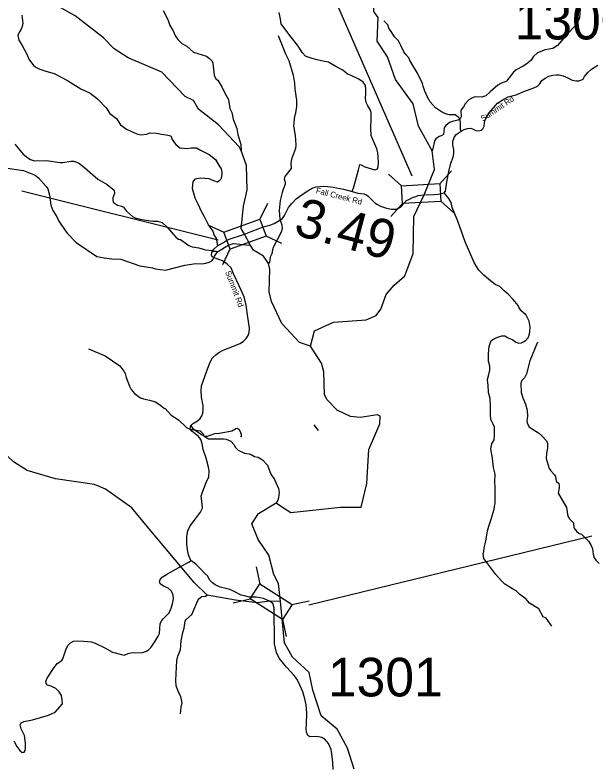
# Model space of a CAD drawing. Extents: x 1248089 to 1457196, y 820910 to 988753.
# Drawn here: x 1278711 to 1286237, y 908013 to 917762 of the extents above; entities that cross this region are included whole.
import ezdxf

# ---------------------------------------------------------------- set-up
doc = ezdxf.new("R2010")
doc.units = 0
for name, color, linetype in [('Exist Hydrographic Creek Single Shore', 7, 'Continuous'), ('Exist Hydrographic Misc Water Feature', 7, 'Continuous'), ('Exist Road Non-System Type 51', 7, 'Continuous'), ('Exist Road Secondary Structure Standard Bridge CELL', 7, 'Continuous'), ('Exist Road Secondary Structure Standard Bridge Number Label', 7, 'Continuous'), ('Exist Road Secondary Type 51 Attributed', 7, 'Continuous'), ('Exist Road Secondary Type 51 Label', 7, 'Continuous'), ('Prop GRAU CAT1 Cell', 7, 'Continuous'), ('Prop Lane Lines', 7, 'Continuous')]:
    doc.layers.add(name, color=color, linetype=linetype)

msp = doc.modelspace()

# ---------------------------------------------------------------- linework, layer by layer
at = {"layer": 'Exist Hydrographic Creek Single Shore'}
for points in [[(1284009.3, 915434.9), (1284147, 915761.3), (1284113.1, 916004.9), (1283937.3, 916322.9), (1283869.7, 916613.9), (1283638.9, 916926.3), (1283537.8, 917220.5), (1283400.8, 917423.5), (1283416.8, 917731.7), (1283359.8, 917808.4), (1283364.8, 917998.7), (1283293.8, 918151.2), (1283238.8, 918634.8), (1283173.8, 918737.9)], [(1281683.8, 914925.4), (1281639.8, 914996.6), (1281671.8, 915288.1), (1281718.7, 915497.3), (1281709.8, 915812.6), (1281641.2, 916009.3), (1281615.8, 916057.5), (1281347.8, 916338.6), (1281085.8, 916544.1), (1281021.8, 916657), (1280914.7, 916708.4), (1280613.7, 917023), (1280176.8, 917209), (1279995.7, 917324.3), (1279857.7, 917468.2), (1279488.7, 917751.3), (1278855.7, 918108.7), (1278413.6, 918127.5), (1278273.7, 918199.1), (1278143.7, 918336.4), (1277440.6, 918560.5), (1276878.6, 918417.5), (1276769.6, 918419.7), (1276406.6, 918561.6)], [(1282536.9, 913475), (1282591.9, 913674.3), (1282835.9, 913784.3), (1283261.9, 913815.1), (1283388.9, 913871.7), (1283448.9, 913952.5), (1283519.8, 914141.5), (1283622.9, 914264.2), (1283759.8, 914386.2), (1283866.9, 914676.2), (1283878.9, 915152), (1284009.3, 915434.9)], [(1282536.9, 913475), (1282395.8, 913520.6), (1282168.8, 913768.1), (1282033.8, 914053.1), (1282002.8, 914178.5), (1282010.8, 914470.5), (1281993.6, 914545.5), (1281930.8, 914639.4), (1281799.8, 914717.7), (1281757.3, 914785.7), (1281683.8, 914925.4)], [(1282011.7, 910170.3), (1281849.8, 910149.5), (1281568.7, 910186.3), (1281199.8, 910250.2), (1281032.2, 910413.8), (1280427.8, 911134), (1280224.8, 911380.9), (1279880.9, 911621), (1279740.8, 911682.8), (1279233.8, 911755.4), (1278869.9, 911864.5), (1278688.8, 911976.4), (1278558.8, 912103.8), (1277852.8, 913273.5), (1277387.7, 913693.1)], [(1282148.4, 910166.9), (1282123.2, 910401.7), (1282063.1, 910518.1), (1282000.1, 910769.2), (1281862.6, 910969.8), (1281779.9, 911175.8), (1281865.9, 911305.4), (1282091.7, 911447), (1282176.9, 911391.1), (1282283.9, 911320), (1282926.9, 911389.2), (1283193.9, 911390.4), (1283267.9, 911697.4), (1283295.9, 912136.9), (1283437.9, 912468.9), (1283440, 912567.3), (1283406.9, 912584.4), (1283180.9, 912549.5), (1283055.9, 912561.8), (1282882.9, 912647.5), (1282752.9, 912778.1), (1282720.8, 912844.4), (1282711.9, 913143.3), (1282680.9, 913255.5), (1282536.9, 913475)], [(1282148.4, 910166.9), (1282011.7, 910170.3)], [(1283103.1, 907997.8), (1283019.5, 908270), (1282882.1, 908516.5), (1282675.9, 908688.4), (1282567.1, 909020.9), (1282521.3, 909250.2), (1282303.5, 909449.1), (1282202.7, 909633.4), (1282148.4, 910166.9)]]:
    msp.add_lwpolyline(points, dxfattribs=at)
at = {"layer": 'Exist Hydrographic Misc Water Feature'}
for points in [[(1286033.5, 917846.8), (1286022.5, 917727.1), (1286009.8, 917695.4), (1285959.6, 917612.7), (1285871.5, 917525), (1285739.5, 917367.6), (1285678.5, 917327.8), (1285580, 917310), (1285479, 917274.4), (1285421.6, 917219.7), (1285396.7, 917179.9), (1285339.4, 917129.4), (1285294.7, 917099.1), (1285201.5, 917055), (1285166.7, 917023.7), (1285075.8, 916908.1), (1285003, 916877.6), (1284966.4, 916854.5), (1284864.2, 916768.8), (1284808.8, 916716.5), (1284760.4, 916697.8), (1284672.4, 916703.7), (1284644.2, 916696), (1284591.4, 916663.4), (1284542.1, 916612.8), (1284521.2, 916573), (1284488.1, 916530.1), (1284492.1, 916446.4), (1284479.4, 916417.8), (1284451, 916401.1), (1284390.6, 916390.1), (1284338.1, 916371.4), (1284293.1, 916333), (1284272.3, 916301.4), (1284260.2, 916213.7), (1284231.7, 916196.3), (1284203.6, 916188.6), (1284162.8, 916161.5), (1284146.2, 916134), (1284123.6, 916031), (1284113.1, 916004.9)], [(1280630.8, 917821.2), (1280690.1, 917704.2), (1280716.3, 917627.5), (1280754.7, 917565.9), (1280788.9, 917489.8), (1280817.9, 917444.9), (1280872.7, 917395.3), (1280935.8, 917357.9), (1281022, 917283.2), (1281192.8, 917229.6), (1281230.1, 917200.2), (1281265.3, 917163.4), (1281272.7, 917139.4), (1281288.9, 916983.2), (1281313.8, 916938.4), (1281337.3, 916917.4), (1281391.2, 916832.6), (1281425.4, 916759.7), (1281477.3, 916670.1), (1281494.4, 916553.1), (1281521.2, 916500.9), (1281537.2, 916416), (1281582.2, 916295.3), (1281596.3, 916214.5), (1281635.1, 916085.8), (1281641.2, 916009.3)], [(1282120.1, 917499.2), (1282214.3, 917260.1), (1282258.2, 917175.5), (1282313.7, 916985.6), (1282333.1, 916881.1), (1282335.2, 916803), (1282357.8, 916662.3), (1282355.6, 916578.5), (1282341, 916470.5), (1282332.6, 916451), (1282319.6, 916327.3), (1282340.5, 916202.1), (1282347.4, 916080.5), (1282342.4, 916036.3), (1282293, 915897.8), (1282283.6, 915841.3), (1282290.1, 915777.2), (1282207.5, 915673), (1282198.6, 915637.8), (1282211.6, 915597.4), (1282211.1, 915576.9), (1282172.3, 915466), (1282143.8, 915362.3), (1282132.5, 915233), (1282141.8, 915120.3), (1282166, 915047.6), (1282172.7, 914995.8), (1282159.7, 914951.7), (1282052.6, 914744.6), (1282038.7, 914668.5), (1282017.6, 914625.5), (1282008.1, 914561.6), (1281993.6, 914545.5)], [(1278709.1, 916091), (1278818, 915962.4), (1278876.8, 915912.9), (1278912.4, 915892.5), (1278964, 915875), (1279120.2, 915879.3), (1279295.8, 915852.7), (1279331.7, 915852), (1279436.2, 915871.3), (1279472.3, 915870.6), (1279531.8, 915848.8), (1279612.2, 915787.3), (1279784.8, 915637), (1279905.2, 915569.8), (1279995.4, 915493.3), (1279998.4, 915451.3), (1279977, 915396), (1279976.1, 915359.9), (1279987.5, 915335.8), (1280036.6, 915298.7), (1280088.5, 915288.6), (1280116.1, 915272.5), (1280154.9, 915223.3), (1280233.2, 915153.6), (1280268.8, 915136.5), (1280352.3, 915112.7), (1280495.9, 915092.6), (1280556, 915091.4), (1280615.7, 915076.2), (1280680.2, 915014.2), (1280793.1, 914887.1), (1280828.4, 914858.5), (1280852.4, 914853.9), (1280960.7, 914779.6), (1281004.1, 914759.8), (1281092, 914749.9), (1281179.4, 914723.5), (1281259.2, 914713.7), (1281279, 914705), (1281315, 914702.7), (1281334.8, 914694.1)], [(1278583.5, 915784.1), (1278818.8, 915748.3), (1278969.4, 915691), (1279012.6, 915653.3), (1279115.9, 915542.9), (1279135.2, 915510.5), (1279157.2, 915429.6), (1279176.1, 915301.1), (1279202.4, 915232.5), (1279252.5, 915151.1), (1279279.1, 915094.7), (1279350.5, 914985), (1279385.4, 914939.9), (1279502.4, 914817), (1279772.2, 914635.9), (1279863.7, 914617.7), (1279963.7, 914605.8), (1280079.7, 914602.7), (1280327.7, 914514.9), (1280491.1, 914490.3), (1280530.8, 914473.9), (1280658.6, 914460.6), (1280908.4, 914524.6), (1281050.9, 914544.7), (1281128.8, 914540.7), (1281183.1, 914547.8), (1281227.5, 914562.4), (1281259.9, 914581.5), (1281276.5, 914601.7), (1281293.5, 914640.8), (1281334.8, 914694.1)], [(1281334.8, 914694.1), (1281481.1, 914786.4), (1281545.6, 914803.2), (1281741.2, 914782), (1281757.3, 914785.7)], [(1285479.2, 913525.3), (1285381.2, 913286), (1285339, 913114.5), (1285309.6, 913063.3), (1285276.9, 913030.3), (1285262, 912994.5), (1285267, 912874.5), (1285289.4, 912806.1), (1285325.4, 912724.9), (1285343.5, 912644.1), (1285349.5, 912564.3), (1285340.2, 912512), (1285347.5, 912479.8), (1285368.4, 912435.1), (1285387.8, 912415), (1285494.5, 912352.2), (1285537.5, 912315.2), (1285596, 912250), (1285611, 912213.6), (1285607.7, 912153.8), (1285594, 912090), (1285592.3, 912017.8), (1285631.2, 911892.2), (1285650.5, 911859.8), (1285701.3, 911807.1), (1285712.8, 911786.4), (1285723.2, 911726.3), (1285754.6, 911697.8), (1285762.1, 911677.1), (1285759.2, 911641.1), (1285745.5, 911569.9), (1285855.1, 911387.2), (1285872.3, 911274.4), (1285895.5, 911237.8), (1285946.2, 911188.4), (1285950.5, 911120.1), (1285985.6, 911079.2), (1286020.8, 911050.6), (1286048.6, 911037.8), (1286083.8, 911005.1), (1286138.4, 910947.4), (1286169.4, 910902.4), (1286190, 910848.6), (1286200.5, 910782), (1286215.2, 910733.2), (1286234.6, 910704.9), (1286277.5, 910658.1)], [(1279660.7, 913438.3), (1279878.7, 913348.5), (1280067.8, 913218.4), (1280120.1, 913152.5), (1280139.3, 913120.1), (1280150.1, 913068.2), (1280195.3, 912954.8), (1280216.3, 912914.2), (1280259.1, 912860.8), (1280337.8, 912806.8), (1280373.4, 912790.5), (1280453.1, 912774.1), (1280528.5, 912752), (1280599.6, 912706.3), (1280634.9, 912677.7), (1280660.6, 912664.9), (1280734.6, 912583), (1280829.1, 912518.7), (1280930.7, 912420.6), (1280976.3, 912399.1), (1281107.9, 912376.1), (1281139.1, 912347.5), (1281162.2, 912311), (1281215.3, 912272.9), (1281409.6, 912274.8), (1281445.4, 912270), (1281505, 912245.8), (1281547.7, 912197.4), (1281562.9, 912165), (1281600, 912127.3), (1281683.2, 912089.6), (1281743, 912080.2), (1281770.8, 912071.4), (1281814.3, 912046.8), (1281862.1, 912035.1), (1281917.2, 912001.9), (1281979.6, 911932.6), (1282026.7, 911815.1), (1282073.2, 911746), (1282122.4, 911632.7), (1282131, 911580), (1282125.4, 911508.7), (1282116.6, 911480.9), (1282091.7, 911447)], [(1280855.9, 908711.7), (1280861.9, 908799.3), (1280875.4, 908854.9), (1280859.4, 908935.6), (1280828.7, 908992.1), (1280798.8, 909077.2), (1280792.4, 909145.5), (1280808.8, 909402.8), (1280818.2, 909459.3), (1280854.1, 909542.2), (1280865.1, 909657.8), (1280885.7, 909767.3), (1280903.1, 909822.8), (1280913.3, 909915.3), (1280925.8, 909934.7), (1280999.5, 910000.5), (1281078, 910181.2), (1281094.8, 910208.8), (1281131.3, 910231.8), (1281179.5, 910238.3), (1281199.8, 910250.2)]]:
    msp.add_lwpolyline(points, dxfattribs=at)
at = {"layer": 'Exist Road Non-System Type 51'}
for points in [[(1278797.5, 917759.1), (1278812.8, 917656.7), (1278802.6, 917615.8), (1278792.3, 917579.9), (1278766.8, 917544.1), (1278746.3, 917498), (1278761.6, 917436.6), (1278797.5, 917375.2), (1278864, 917257.4), (1278889.5, 917190.8), (1278950.9, 917108.9), (1278986.7, 917083.3), (1279032.8, 917062.9), (1279109.5, 917037.3), (1279217, 917006.5), (1279390.9, 916914.4), (1279564.8, 916806.9), (1279682.5, 916750.6), (1279779.7, 916678.9), (1279892.3, 916561.1), (1279938.3, 916489.5), (1280025.3, 916422.9), (1280076.4, 916341), (1280153.2, 916284.7), (1280260.6, 916238.6), (1280301.5, 916218.1), (1280342.5, 916213), (1280414.1, 916218.1), (1280460.1, 916238.6), (1280542, 916233.5), (1280608.5, 916218.1), (1280669.9, 916213), (1280731.3, 916197.6), (1280751.7, 916141.3), (1280792.7, 916085), (1280843.8, 916044), (1280946.1, 916033.8), (1280992.2, 916044), (1281063.8, 916044), (1281115, 916013.3), (1281227.5, 915957), (1281309.4, 915890.5)], [(1283076.9, 915476.7), (1283098.6, 915538.7), (1283134.7, 915662.8), (1283161.7, 915759.8), (1283177.5, 915825.2), (1283195.5, 915822.9), (1283242.9, 915798.1), (1283330.8, 915768.8), (1283371.3, 915757.5), (1283405.1, 915768.8), (1283416.4, 915800.4), (1283420.9, 915854.5), (1283416.4, 915922.2), (1283411.9, 915976.3), (1283396.1, 916030.4), (1283346.5, 916150), (1283324, 916204.1), (1283321.7, 916294.4), (1283326.3, 916420.7), (1283326.2, 916500.2), (1283310.4, 916540.8), (1283281.1, 916585.9), (1283258.5, 916628.8), (1283251.8, 916682.9), (1283254, 916750.6), (1283256.3, 916802.5), (1283251.8, 916852.1), (1283222.5, 916894.9), (1283163.9, 916933.3), (1283066.9, 916978.4), (1283017.4, 916998.7), (1282958.8, 917048.3), (1282859.6, 917100.2), (1282771.7, 917154.3), (1282722.1, 917161.1), (1282625.2, 917183.7), (1282559.8, 917201.7), (1282508, 917215.2), (1282471.9, 917228.8), (1282433.6, 917273.9), (1282368.2, 917370.9), (1282271.3, 917499.4), (1282157.2, 917649.4), (1282150.4, 917708), (1282134.6, 917796)], [(1284488.7, 916257.7), (1284480, 916280.9), (1284480, 916317), (1284482.3, 916364.3), (1284475.5, 916400.4), (1284459.8, 916434.2), (1284430.4, 916459.1), (1284414.7, 916470.3), (1284387.6, 916470.3), (1284335.8, 916468.1), (1284288.4, 916481.6), (1284234.4, 916508.7), (1284160, 916562.8), (1284090.1, 916637.3), (1284054, 916700.4), (1284018, 916774.8), (1283999.9, 916840.3), (1283988.7, 916874.1), (1283925.6, 917009.4), (1283826.9, 917175.2), (1283813.4, 917209), (1283772.8, 917249.6), (1283745.8, 917287.9), (1283707.4, 917369.1), (1283680.4, 917430), (1283628.6, 917481.9), (1283590.2, 917536.1), (1283554.2, 917592.4), (1283540.6, 917637.6), (1283486.6, 917689.4)], [(1281309.4, 915890.5), (1281357.4, 915808), (1281382.2, 915771.9), (1281389, 915729.1), (1281391.2, 915699.7), (1281382.2, 915650.1), (1281368.7, 915623), (1281334.9, 915598.2), (1281287.5, 915616.3), (1281224.4, 915641.1), (1281168.1, 915645.6), (1281118.5, 915650.1), (1281039.6, 915636.6), (1281014.8, 915602.7), (1281005.8, 915519.3), (1281041.8, 915397.5), (1281077.9, 915316.3), (1281120.7, 915223.8), (1281165.8, 915147.1), (1281219.9, 915034.3), (1281271.8, 914964.4), (1281289.8, 914908), (1281316.8, 914874.2), (1281334.1, 914772.5)], [(1285667, 909849.5), (1285592.6, 909951), (1285552.1, 909971.3), (1285498, 910072.8), (1285376.3, 910145), (1285331.2, 910199.1), (1285245.5, 910264.6), (1285202.7, 910307.4), (1285155.4, 910330), (1285058.4, 910393.1), (1285008.9, 910438.2), (1284939, 910517.2), (1284785.7, 910724.7), (1284774.9, 910784.7), (1284783.9, 910814), (1284788.4, 910863.7), (1284802, 910913.3), (1284813.2, 910974.2), (1284833.5, 911084.7), (1284849.3, 911143.4), (1284880.9, 911235.8), (1284916.9, 911364.4), (1284932.7, 911450.1), (1284930.3, 911642.7), (1284925.8, 911721.7), (1284930.3, 911816.4), (1284907.8, 911902.1), (1284896.5, 912026.2), (1284876.2, 912145.7), (1284887.5, 912208.9), (1284916.8, 912263), (1284921.3, 912323.9), (1284923.5, 912424.3), (1284905.5, 912464.9), (1284874, 912525.8), (1284869.4, 912584.5), (1284871.7, 912692.7), (1284867.2, 912796.5), (1284844.6, 912873.2), (1284842.4, 912968.8), (1284837.9, 913000.3), (1284833.4, 913040.9), (1284846.9, 913108.6), (1284862.7, 913162.7), (1284860.4, 913216.9), (1284844.7, 913280), (1284844.7, 913370.3), (1284849.2, 913431.2), (1284853.7, 913469.5), (1284880.7, 913548.5), (1284932.6, 913580), (1284964.1, 913591.3), (1285018.2, 913607.1), (1285056.5, 913607.1), (1285101.6, 913582.3), (1285158, 913555.2), (1285200.8, 913528.2), (1285236.8, 913514.6), (1285270.7, 913519.1), (1285306.7, 913534.9), (1285333.8, 913557.5), (1285358.6, 913584.5), (1285369.8, 913618.4), (1285381.1, 913659), (1285383.4, 913719.9), (1285369.8, 913796.6), (1285356.3, 913832.7), (1285333.8, 913875.5), (1285263.7, 913937.5), (1285236.6, 913978.1), (1285227.6, 914002.9), (1285162.2, 914079.6), (1285101.4, 914147.2), (1285049.5, 914192.4), (1284993.2, 914246.5), (1284932.3, 914273.6), (1284848.9, 914336.7), (1284783.6, 914395.4), (1284720.4, 914458.5), (1284659.6, 914557.8), (1284542.8, 914826.9), (1284445.9, 915095.3), (1284376, 915269), (1284362.5, 915334.4), (1284328.7, 915386.3), (1284272.1, 915459.9)], [(1280986.4, 912446.7), (1281011.2, 912414.2), (1281057.7, 912378), (1281124.8, 912331.5), (1281161, 912313.4), (1281176.5, 912308.2), (1281204.9, 912308.2), (1281300.4, 912344.4), (1281354.7, 912349.5), (1281429.6, 912359.9), (1281476.1, 912370.2), (1281520, 912378), (1281543.2, 912390.9), (1281556.1, 912396.1), (1281571.6, 912409), (1281592.3, 912411.6), (1281610.4, 912396.1), (1281623.3, 912378), (1281631, 912354.7), (1281638.8, 912334), (1281641.3, 912310.8), (1281633.6, 912295.3)], [(1282582.7, 912455.3), (1282639.5, 912382.9)]]:
    msp.add_lwpolyline(points, dxfattribs=at)
at = {"layer": 'Exist Road Secondary Structure Standard Bridge CELL'}
for p, q in [((1283549.7, 915702.8), (1283718.2, 915551.7)), ((1284213.3, 915577.8), (1284364.4, 915746.4)), ((1281980.5, 915322.1), (1281884, 915117.3)), ((1283579.9, 915151.9), (1283730.9, 915320.5)), ((1284225.7, 915351.8), (1284394.3, 915200.7)), ((1281418.9, 914945.6), (1281214.1, 915042)), ((1282167.2, 914802.9), (1281962.4, 914899.4)), ((1281495.5, 914732.6), (1281399.1, 914527.8)), ((1281833.4, 910616.9), (1281881.8, 910395.8)), ((1281535.7, 910152.4), (1281756.8, 910200.8)), ((1282298.6, 910127.5), (1282519.8, 910175.9)), ((1282176.5, 909936.9), (1282224.9, 909715.7))]:
    msp.add_line(p, q, dxfattribs=at)
for points in [[(1283718.2, 915551.7), (1284213.3, 915578.9), (1284225.9, 915347.6), (1283730.9, 915320.5)], [(1281962.4, 914899.4), (1281495.9, 914731.6), (1281417.5, 914949.5), (1281884, 915117.3)], [(1281881.8, 910395.8), (1282299.2, 910128.4), (1282174.3, 909933.4), (1281756.8, 910200.8)]]:
    msp.add_lwpolyline(points, close=True, dxfattribs=at)
at = {"layer": 'Exist Road Secondary Structure Standard Bridge Number Label'}
for p, q in [((1281341.3, 914846), (1278797.9, 915481.8)), ((1282515.4, 910124.1), (1286182, 911018.3))]:
    msp.add_line(p, q, dxfattribs=at)
msp.add_lwpolyline([(1283857.7, 915676.4), (1282862.2, 917952), (1281688.8, 921187.5)], dxfattribs=at)
at = {"layer": 'Exist Road Secondary Type 51 Attributed'}
for points in [[(1284009.3, 915434.9), (1284139, 915440.3), (1284193.6, 915441.7), (1284235.7, 915450.1), (1284272.1, 915459.9), (1284288.9, 915483.7), (1284291.7, 915513.2), (1284309.9, 915625.4), (1284331, 915736.2), (1284358.7, 915843.3), (1284385.3, 915921.8), (1284396.5, 915968.1), (1284395.1, 916021.4), (1284382.5, 916078.9), (1284381.1, 916128), (1284400.7, 916178.5), (1284427.4, 916216.3), (1284488.7, 916257.7), (1284528, 916278.7), (1284574.2, 916294.2), (1284606.4, 916298.4), (1284638.7, 916287.1), (1284679.3, 916268.9), (1284714.3, 916263.3), (1284752.2, 916270.3), (1284773.2, 916288.6), (1284787.2, 916325), (1284797, 916393.7), (1284813.8, 916430.2), (1284854.5, 916496.1), (1284960.6, 916622.9), (1285023.7, 916659.3), (1285100.8, 916701.4), (1285201.7, 916729.4), (1285302.5, 916772.9), (1285431.5, 916817.8), (1285479.9, 916842.7), (1285503.7, 916867.9), (1285536, 916917), (1285578, 916946.4), (1285627, 916968.9), (1285678.9, 916984.3), (1285719.5, 916988.5), (1285761.6, 916989.9), (1285810.6, 916975.9), (1285873.7, 916950.6), (1285926.9, 916921.2), (1285974.6, 916911.4), (1286015.2, 916910), (1286042.6, 916919.7), (1286069.3, 916933.7), (1286090.3, 916964.6), (1286135.1, 917024.9), (1286180, 917062.7), (1286259.8, 917114.6)], [(1281683.8, 914925.4), (1281771.2, 914959), (1281860, 914992.5), (1281927.3, 915020.5), (1282012.8, 915042.9), (1282066, 915062.6), (1282120.7, 915092), (1282152.9, 915113.1), (1282173.9, 915129.9), (1282201.9, 915166.4), (1282217.3, 915202.8), (1282253.5, 915270.5), (1282296.9, 915323.8), (1282353, 915382.7), (1282430.1, 915438.8), (1282515.5, 915496.3), (1282561.8, 915521.6), (1282613.6, 915538.4), (1282659.9, 915542.6), (1282728.5, 915546.8), (1282830.3, 915531.4), (1282966.2, 915507.5), (1283076.9, 915476.7), (1283149.7, 915457.1), (1283229.6, 915445.8), (1283263.2, 915436), (1283284.3, 915417.8), (1283319.3, 915384.1), (1283371.9, 915332.7), (1283408.4, 915308.8), (1283446.2, 915286.4), (1283485.4, 915272.4), (1283524.7, 915261.1), (1283589.6, 915247.6), (1283631.3, 915247.6), (1283650.6, 915246.6), (1283671.9, 915256.8), (1283711.5, 915284.2), (1283783.7, 915359.4), (1283813.1, 915375.7), (1283861.9, 915400.1), (1283902.5, 915414.3), (1283934, 915424.5), (1284009.3, 915434.9)], [(1280989.3, 910699.4), (1280958.4, 910773.8), (1280944.4, 910838.3), (1280936, 910908.4), (1280936, 911009.4), (1280950, 911082.3), (1280980.9, 911146.8), (1281048.1, 911239.4), (1281112.6, 911326.3), (1281140.6, 911376.8), (1281135, 911432.9), (1281123.8, 911533.9), (1281143.4, 911595.6), (1281188.8, 911708.5), (1281221.8, 911781.1), (1281227, 911860.3), (1281216.5, 911907.8), (1281185.4, 912026), (1281148.9, 912138.2), (1281134.9, 912208.3), (1281118.1, 912264.4), (1281087.3, 912303.7), (1281045.2, 912340.1), (1281003.2, 912373.8), (1280980.8, 912399), (1280986.4, 912446.7), (1281011.6, 912469.1), (1281073.3, 912508.4), (1281109.7, 912536.4), (1281132.1, 912570.3), (1281141.9, 912605.4), (1281147.5, 912655.8), (1281146.1, 912700.7), (1281126.5, 912815.7), (1281120.9, 912894.2), (1281125.1, 912960.2), (1281172.8, 913094.8), (1281233, 913259.3), (1281269.4, 913322.4), (1281311.4, 913360.3), (1281352.1, 913392.6), (1281405.3, 913420.6), (1281486.6, 913451.5), (1281625.3, 913510.4), (1281669.6, 913539), (1281703.2, 913572.7), (1281731.3, 913610.6), (1281742.5, 913652.6), (1281749.5, 913708.7), (1281725.7, 913850.4), (1281703.2, 914006), (1281679.5, 914113.2), (1281613.6, 914257.6), (1281542.2, 914413.3), (1281508.7, 914488.5), (1281457.4, 914538.3), (1281399.9, 914578.9), (1281352.3, 914598.6), (1281292, 914618.2), (1281262.6, 914632.2), (1281255.6, 914653.3), (1281261.2, 914686.9), (1281287.8, 914729), (1281334.1, 914772.5), (1281411.2, 914818.7), (1281463, 914852.4), (1281537.3, 914877.6), (1281619.3, 914904.2), (1281683.8, 914925.4)], [(1278693.4, 908362.9), (1278735.3, 908290.9), (1278772.8, 908236.9), (1278801.2, 908213), (1278828.2, 908216), (1278841.7, 908236.9), (1278846.2, 908271.4), (1278844.7, 908332.9), (1278831.2, 908431.9), (1278789.2, 908520.3), (1278778.7, 908569.8), (1278790.7, 908596.8), (1278823.7, 908614.8), (1278937.5, 908635.8), (1279144.3, 908694.2), (1279229.7, 908734.7), (1279324, 908842.7), (1279321.7, 908892.6), (1279314.2, 908952.6), (1279282.7, 908996.1), (1279239.3, 909042.5), (1279179.3, 909071), (1279129.9, 909083), (1279113.4, 909104), (1279108.9, 909134), (1279125.4, 909176), (1279207.8, 909300.4), (1279257.2, 909364.9), (1279315.8, 909402.7), (1279329.3, 909423.7), (1279366.7, 909543.6), (1279393.7, 909597.6), (1279428.1, 909630.6), (1279467.1, 909656.1), (1279512, 909659.1), (1279597.4, 909653.1), (1279702.3, 909645.6), (1279750.2, 909627.6), (1279876, 909567.6), (1279973.4, 909512.1), (1280089.2, 909479.6), (1280123.7, 909475.1), (1280174.6, 909493.1), (1280230, 909506.6), (1280275, 909503.6), (1280363.4, 909506.6), (1280414.3, 909523.1), (1280441.3, 909541.1), (1280472.7, 909575.6), (1280528.2, 909653.5), (1280565.6, 909719.5), (1280582.1, 909755.5), (1280586.4, 909820.4), (1280592.4, 909877.4), (1280604.4, 909907.4), (1280629.8, 909943.3), (1280664.3, 909976.3), (1280707.7, 910022.8), (1280731.7, 910081.3), (1280751.2, 910136.7), (1280763.1, 910202.7), (1280760.1, 910249.2), (1280739.2, 910300.2), (1280692.7, 910339.6), (1280632.7, 910368), (1280592.3, 910396.5), (1280583.3, 910420.5), (1280589.3, 910453.5), (1280616.3, 910482), (1280686.7, 910527), (1280833.5, 910606.4), (1280966.8, 910679.9), (1280989.3, 910699.4)], [(1282011.7, 910170.3), (1281975.8, 910186.3), (1281928.6, 910205.7), (1281836.8, 910225.1), (1281749.9, 910225.1), (1281684.7, 910242), (1281641.2, 910251.7), (1281539.7, 910302.4), (1281491.4, 910324.2), (1281443.1, 910336.3), (1281368.2, 910353.2), (1281303, 910384.6), (1281269.2, 910408.8), (1281230.5, 910447.5), (1281208.8, 910495.8), (1281165.3, 910536.9), (1281121.8, 910580.5), (1281051.8, 910650.6), (1280989.3, 910699.4)], [(1282830.7, 907993), (1282825.9, 908084.9), (1282816.2, 908193.7), (1282804.4, 908251.1), (1282773, 908328.5), (1282727.1, 908381.6), (1282686, 908408.2), (1282620.8, 908417.9), (1282531.4, 908415.5), (1282504.9, 908432.4), (1282487.9, 908475.9), (1282483.1, 908529.1), (1282485.6, 908581.2), (1282490.4, 908721.4), (1282480.7, 908827.8), (1282466.2, 908907.5), (1282437.2, 908997), (1282401, 909086.4), (1282364.8, 909159), (1282326.1, 909209.7), (1282227.5, 909317), (1282130.9, 909435.5), (1282096, 909509.3), (1282072.8, 909617.9), (1282068.9, 910087.4), (1282051.4, 910143.6), (1282011.7, 910170.3)]]:
    msp.add_lwpolyline(points, dxfattribs=at)

# ---------------------------------------------------------------- texts
at = {"layer": 'Exist Road Secondary Type 51 Label'}
for s, rotation, p in [('Summit Rd', 34.01809, (1284774.4, 916381.4)), ('Fall Creek Rd', 345.45362, (1282603.4, 915458.1)), ('Summit Rd', 290.71782, (1281431.6, 914435.3))]:
    msp.add_text(s, height=75, rotation=rotation, dxfattribs=at).set_placement(p)
at = {"layer": 'Prop GRAU CAT1 Cell'}
msp.add_text('3.49', height=500, rotation=344.91988, dxfattribs=at).set_placement((1282304.2, 914923.5))
at = {"layer": 'Prop Lane Lines'}
for s, p in [('1300', (1285183.5, 917446.4)), ('1301', (1282764.3, 908938.7))]:
    msp.add_text(s, height=500, dxfattribs=at).set_placement(p)

doc.saveas('drawing.dxf')
